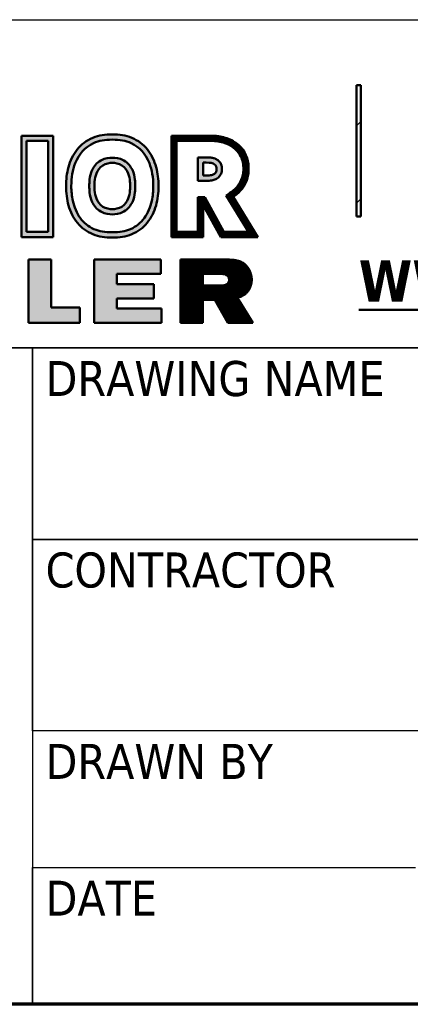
# Model space of a CAD drawing. Header units: inches. Extents: x 24 to 1128, y -58 to 748.
# Tile 539 of 656: x 959 to 988, y 20 to 92. Entities that reach past the tile are written whole.
import ezdxf
from ezdxf.enums import TextEntityAlignment as Align

# ---------------------------------------------------------------- set-up
doc = ezdxf.new("R2010")
doc.units = ezdxf.units.IN
doc.header["$LTSCALE"] = 32
doc.header["$MEASUREMENT"] = 0
for name, color, linetype, lineweight in [('Border (ANSI)', 7, 'Continuous', 70), ('Hatch (ANSI)', 7, 'Continuous', 18), ('Title (ANSI)', 7, 'Continuous', 50)]:
    doc.layers.add(name, color=color, linetype=linetype, lineweight=lineweight)
doc.layers.add('No Plot', color=7, linetype='Continuous', lineweight=25, plot=False)
doc.styles.add('Note Text (ANSI)', font='tahoma.ttf')
doc.styles.get("Standard").update_dxf_attribs({"font": 'arial.ttf'})
doc.styles.add('Text Style40', font='tahoma.ttf')
pattern_1 = [(45, (0, 0), (-3.0935921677e-05, 3.0935921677e-05), [])]

# ---------------------------------------------------------------- blocks, each defined once
blk = doc.blocks.new('Borders SUPERIOR BORDER')
at = {"layer": 'Border (ANSI)'}
blk.add_line((35.25, 0.625), (0.75, 0.625), dxfattribs=at)
blk = doc.blocks.new('Title Blocks SUPERIOR TITLE')
at = {"lineweight": 25}
h = blk.add_hatch(color=256, dxfattribs=at)
h.paths.add_polyline_path([(49.2707, 4.3705), (49.2707, 4.1626), (49.3195, 4.1626), (49.3195, 4.3705)], flags=0)
h.paths.add_polyline_path([(49.3314, 4.3824), (49.2587, 4.3824), (49.2587, 4.1507), (49.3314, 4.1507)])
h = blk.add_hatch(color=256, dxfattribs=at)
edge = h.paths.add_edge_path(flags=0)
edge.add_spline(control_points=[(49.4663, 4.1617), (49.4831, 4.1618), (49.4954, 4.1634), (49.5208, 4.1749), (49.5314, 4.1833), (49.5476, 4.2056), (49.5533, 4.2194), (49.5588, 4.2443), (49.5598, 4.2554), (49.5599, 4.2675)], knot_values=[-0.565129, -0.565129, -0.565129, -0.565129, -0.413896, -0.413896, -0.262663, -0.262663, -0.11143, -0.11143, 0, 0, 0, 0], degree=3, periodic=0)
edge.add_spline(control_points=[(49.5599, 4.2675), (49.5596, 4.287), (49.5571, 4.3038), (49.5427, 4.3402), (49.5285, 4.3561), (49.4964, 4.3713), (49.4834, 4.3731), (49.4663, 4.3734)], knot_values=[-0.565091, -0.565091, -0.565091, -0.565091, -0.387471, -0.387471, -0.156191, -0.156191, 0, 0, 0, 0], degree=3, periodic=0)
edge.add_spline(control_points=[(49.4663, 4.3734), (49.4491, 4.3731), (49.4361, 4.3713), (49.404, 4.3561), (49.3898, 4.3402), (49.3753, 4.3037), (49.3729, 4.2868), (49.3726, 4.2672)], knot_values=[-0.565962, -0.565962, -0.565962, -0.565962, -0.409772, -0.409772, -0.178401, -0.178401, 0, 0, 0, 0], degree=3, periodic=0)
edge.add_spline(control_points=[(49.3726, 4.2672), (49.3728, 4.2552), (49.3738, 4.2443), (49.3792, 4.2194), (49.3849, 4.2056), (49.4011, 4.1833), (49.4117, 4.1749), (49.4371, 4.1634), (49.4495, 4.1618), (49.4663, 4.1617)], knot_values=[-0.564258, -0.564258, -0.564258, -0.564258, -0.453694, -0.453694, -0.302463, -0.302463, -0.151231, -0.151231, 0, 0, 0, 0], degree=3, periodic=0)
edge = h.paths.add_edge_path()
edge.add_spline(control_points=[(49.5719, 4.2675), (49.5716, 4.2828), (49.5702, 4.2967), (49.5624, 4.3254), (49.5557, 4.3394), (49.537, 4.3627), (49.5248, 4.3716), (49.4971, 4.3834), (49.4829, 4.385), (49.4663, 4.3853)], knot_values=[0, 0, 0, 0, 0.133278, 0.133278, 0.277216, 0.277216, 0.421153, 0.421153, 0.565091, 0.565091, 0.565091, 0.565091], degree=3, periodic=0)
edge.add_spline(control_points=[(49.4663, 4.3853), (49.4496, 4.385), (49.4355, 4.3834), (49.4077, 4.3716), (49.3955, 4.3627), (49.3768, 4.3394), (49.3701, 4.3254), (49.3623, 4.2966), (49.3609, 4.2826), (49.3607, 4.2672)], knot_values=[0, 0, 0, 0, 0.14394, 0.14394, 0.287879, 0.287879, 0.431819, 0.431819, 0.565962, 0.565962, 0.565962, 0.565962], degree=3, periodic=0)
edge.add_spline(control_points=[(49.3607, 4.2672), (49.3609, 4.2514), (49.3625, 4.2372), (49.3706, 4.2083), (49.3773, 4.1945), (49.396, 4.1717), (49.4082, 4.163), (49.4358, 4.1514), (49.4497, 4.1499), (49.4663, 4.1497)], knot_values=[0, 0, 0, 0, 0.136876, 0.136876, 0.279336, 0.279336, 0.421797, 0.421797, 0.564258, 0.564258, 0.564258, 0.564258], degree=3, periodic=0)
edge.add_spline(control_points=[(49.4663, 4.1497), (49.4828, 4.1499), (49.4967, 4.1514), (49.5243, 4.163), (49.5365, 4.1717), (49.5552, 4.1945), (49.5619, 4.2083), (49.5701, 4.2372), (49.5716, 4.2516), (49.5719, 4.2675)], knot_values=[0, 0, 0, 0, 0.142463, 0.142463, 0.284925, 0.284925, 0.427388, 0.427388, 0.565129, 0.565129, 0.565129, 0.565129], degree=3, periodic=0)
h = blk.add_hatch(dxfattribs=at)
h.set_pattern_fill('ANSI31', color=256, scale=0.00035, style=0)
h.set_pattern_definition(pattern_1)
edge = h.paths.add_edge_path(flags=0)
edge.add_line((49.6877, 4.3704), (49.613, 4.3704))
edge.add_line((49.613, 4.3704), (49.613, 4.1626))
edge.add_line((49.613, 4.1626), (49.6618, 4.1626))
edge.add_line((49.6618, 4.1626), (49.6618, 4.2421))
edge.add_line((49.6618, 4.2421), (49.6772, 4.2421))
edge.add_line((49.6772, 4.2421), (49.7209, 4.1626))
edge.add_line((49.7209, 4.1626), (49.7775, 4.1626))
edge.add_line((49.7775, 4.1626), (49.7265, 4.2457))
edge.add_spline(control_points=[(49.7265, 4.2457), (49.7333, 4.2504), (49.7388, 4.2545), (49.7429, 4.258)], knot_values=[-0.701293, -0.701293, -0.701293, -0.701293, -0.650383, -0.650383, -0.650383, -0.650383], degree=3, periodic=0)
edge.add_spline(control_points=[(49.7429, 4.258), (49.7469, 4.2613), (49.7497, 4.264), (49.7566, 4.2724), (49.7606, 4.2796), (49.765, 4.2937), (49.7658, 4.302), (49.7651, 4.3211), (49.7626, 4.3299), (49.7499, 4.3521), (49.7364, 4.3615), (49.7093, 4.3697), (49.7004, 4.3706), (49.6877, 4.3704)], knot_values=[-0.650383, -0.650383, -0.650383, -0.650383, -0.601453, -0.601453, -0.510571, -0.510571, -0.419689, -0.419689, -0.301849, -0.301849, -0.111362, -0.111362, 0, 0, 0, 0], degree=3, periodic=0)
edge = h.paths.add_edge_path()
edge.add_line((49.6737, 4.1507), (49.6737, 4.2236))
edge.add_line((49.6737, 4.2236), (49.7138, 4.1507))
edge.add_line((49.7138, 4.1507), (49.7988, 4.1507))
edge.add_line((49.7988, 4.1507), (49.7425, 4.2425))
edge.add_spline(control_points=[(49.7425, 4.2425), (49.7455, 4.2447), (49.7482, 4.2468), (49.7506, 4.2488)], knot_values=[0.650383, 0.650383, 0.650383, 0.650383, 0.677218, 0.677218, 0.677218, 0.677218], degree=3, periodic=0)
edge.add_spline(control_points=[(49.7506, 4.2488), (49.7572, 4.2543), (49.7616, 4.2591), (49.7706, 4.2728), (49.7742, 4.2812), (49.7776, 4.2982), (49.7779, 4.3084), (49.775, 4.3362), (49.7646, 4.3547), (49.7403, 4.3717), (49.7303, 4.3761), (49.7096, 4.3818), (49.6998, 4.3825), (49.6879, 4.3824)], knot_values=[0, 0, 0, 0, 0.074157, 0.074157, 0.162849, 0.162849, 0.251541, 0.251541, 0.44626, 0.44626, 0.548321, 0.548321, 0.650383, 0.650383, 0.650383, 0.650383], degree=3, periodic=0)
edge.add_line((49.6879, 4.3824), (49.6011, 4.3824))
edge.add_line((49.6011, 4.3824), (49.6011, 4.1507))
edge.add_line((49.6011, 4.1507), (49.6737, 4.1507))
h = blk.add_hatch(color=256, dxfattribs=at)
edge = h.paths.add_edge_path(flags=0)
edge.add_spline(control_points=[(49.4662, 4.2146), (49.4718, 4.2147), (49.4811, 4.2156), (49.4952, 4.2248), (49.4999, 4.232), (49.5049, 4.2452), (49.506, 4.2514), (49.5068, 4.261), (49.5069, 4.2643), (49.5069, 4.2674)], knot_values=[-0.163293, -0.163293, -0.163293, -0.163293, -0.117361, -0.117361, -0.071429, -0.071429, -0.025497, -0.025497, 0, 0, 0, 0], degree=3, periodic=0)
edge.add_spline(control_points=[(49.5069, 4.2674), (49.5069, 4.2706), (49.5068, 4.2739), (49.506, 4.2835), (49.5049, 4.2897), (49.4999, 4.3029), (49.4952, 4.3101), (49.4811, 4.3192), (49.4718, 4.3202), (49.4663, 4.3203)], knot_values=[-0.163294, -0.163294, -0.163294, -0.163294, -0.137799, -0.137799, -0.091866, -0.091866, -0.045933, -0.045933, 0, 0, 0, 0], degree=3, periodic=0)
edge.add_spline(control_points=[(49.4663, 4.3203), (49.4607, 4.3202), (49.4514, 4.3192), (49.4373, 4.3101), (49.4327, 4.3029), (49.4276, 4.2897), (49.4265, 4.2835), (49.4257, 4.2739), (49.4256, 4.2706), (49.4256, 4.2675)], knot_values=[-0.163293, -0.163293, -0.163293, -0.163293, -0.117361, -0.117361, -0.071429, -0.071429, -0.025497, -0.025497, 0, 0, 0, 0], degree=3, periodic=0)
edge.add_spline(control_points=[(49.4256, 4.2675), (49.4256, 4.2643), (49.4257, 4.261), (49.4265, 4.2514), (49.4276, 4.2452), (49.4327, 4.232), (49.4373, 4.2248), (49.4514, 4.2156), (49.4607, 4.2147), (49.4662, 4.2146)], knot_values=[-0.163294, -0.163294, -0.163294, -0.163294, -0.137797, -0.137797, -0.091865, -0.091865, -0.045932, -0.045932, 0, 0, 0, 0], degree=3, periodic=0)
edge = h.paths.add_edge_path()
edge.add_spline(control_points=[(49.5188, 4.2675), (49.5188, 4.2719), (49.5187, 4.2772), (49.5171, 4.2892), (49.5158, 4.2961), (49.5084, 4.312), (49.5024, 4.3205), (49.4827, 4.3315), (49.4728, 4.3321), (49.4663, 4.3322)], knot_values=[0, 0, 0, 0, 0.034855, 0.034855, 0.077668, 0.077668, 0.120481, 0.120481, 0.163294, 0.163294, 0.163294, 0.163294], degree=3, periodic=0)
edge.add_spline(control_points=[(49.4663, 4.3322), (49.4597, 4.3321), (49.4498, 4.3315), (49.4302, 4.3205), (49.4241, 4.312), (49.4167, 4.2961), (49.4154, 4.2892), (49.4139, 4.2772), (49.4137, 4.2719), (49.4137, 4.2674)], knot_values=[0, 0, 0, 0, 0.042814, 0.042814, 0.085628, 0.085628, 0.128442, 0.128442, 0.163293, 0.163293, 0.163293, 0.163293], degree=3, periodic=0)
edge.add_spline(control_points=[(49.4137, 4.2674), (49.4137, 4.263), (49.4139, 4.2577), (49.4154, 4.2456), (49.4167, 4.2388), (49.4241, 4.2229), (49.4302, 4.2144), (49.4498, 4.2034), (49.4597, 4.2028), (49.4663, 4.2027)], knot_values=[0, 0, 0, 0, 0.034853, 0.034853, 0.077667, 0.077667, 0.12048, 0.12048, 0.163294, 0.163294, 0.163294, 0.163294], degree=3, periodic=0)
edge.add_spline(control_points=[(49.4663, 4.2027), (49.4728, 4.2028), (49.4827, 4.2034), (49.5024, 4.2144), (49.5084, 4.2229), (49.5158, 4.2388), (49.5171, 4.2456), (49.5187, 4.2577), (49.5188, 4.263), (49.5188, 4.2675)], knot_values=[0, 0, 0, 0, 0.042814, 0.042814, 0.085627, 0.085627, 0.128441, 0.128441, 0.163293, 0.163293, 0.163293, 0.163293], degree=3, periodic=0)
h = blk.add_hatch(color=256, dxfattribs=at)
edge = h.paths.add_edge_path(flags=0)
edge.add_line((49.6735, 4.2914), (49.6808, 4.2914))
edge.add_spline(control_points=[(49.6808, 4.2914), (49.6856, 4.2915), (49.6895, 4.2916), (49.6959, 4.293), (49.6979, 4.294), (49.7018, 4.2972), (49.7032, 4.299), (49.7043, 4.3026), (49.7046, 4.3063), (49.7038, 4.313), (49.7026, 4.3148), (49.6958, 4.3201), (49.6899, 4.3208), (49.6808, 4.3209)], knot_values=[-0.288872, -0.288872, -0.288872, -0.288872, -0.246765, -0.246765, -0.208681, -0.208681, -0.170597, -0.170597, -0.132513, -0.132513, -0.07892, -0.07892, 0, 0, 0, 0], degree=3, periodic=0)
edge.add_line((49.6808, 4.3209), (49.6735, 4.3209))
edge.add_line((49.6735, 4.3209), (49.6735, 4.2914))
edge = h.paths.add_edge_path()
edge.add_spline(control_points=[(49.6808, 4.2795), (49.6831, 4.2795), (49.6874, 4.2795), (49.6947, 4.2803), (49.7028, 4.2826), (49.7101, 4.2881), (49.7156, 4.2962), (49.7168, 4.3062), (49.7156, 4.3159), (49.7112, 4.3231), (49.7052, 4.3283), (49.6977, 4.3317), (49.689, 4.3327), (49.6836, 4.3328), (49.6808, 4.3328)], knot_values=[0, 0, 0, 0, 19.68907, 37.183159, 62.807968, 90.559754, 113.544659, 144.551319, 174.727619, 195.878946, 214.672315, 242.231464, 264.830431, 288.883455, 288.883455, 288.883455, 288.883455], degree=3, periodic=0)
edge.add_line((49.6808, 4.3328), (49.6615, 4.3328))
edge.add_line((49.6615, 4.3328), (49.6615, 4.2795))
edge.add_line((49.6615, 4.2795), (49.6808, 4.2795))
for points in [[(49.2752, 3.9545), (49.3918, 3.9545), (49.3918, 3.9897), (49.3269, 3.9897), (49.3269, 4.0992), (49.2752, 4.0992)], [(49.4765, 4.0666), (49.5768, 4.0666), (49.5768, 4.0992), (49.4252, 4.0992), (49.4252, 3.9545), (49.5789, 3.9545), (49.5789, 3.9873), (49.4765, 3.9873), (49.4765, 4.0102), (49.5608, 4.0102), (49.5608, 4.0431), (49.4765, 4.0431)]]:
    blk.add_hatch(color=256, dxfattribs=at).paths.add_polyline_path(points)
h = blk.add_hatch(dxfattribs=at)
h.set_pattern_fill('ANSI31', color=256, scale=0.00035, style=0)
h.set_pattern_definition(pattern_1)
edge = h.paths.add_edge_path(flags=0)
edge.add_line((49.716, 4.0664), (49.6732, 4.0664))
edge.add_line((49.6732, 4.0664), (49.6732, 4.04))
edge.add_line((49.6732, 4.04), (49.7119, 4.04))
edge.add_spline(control_points=[(49.7119, 4.04), (49.7138, 4.04), (49.717, 4.0401), (49.7213, 4.0405), (49.7248, 4.0414), (49.728, 4.0429), (49.731, 4.0455), (49.7325, 4.0491), (49.7329, 4.0522), (49.7329, 4.055), (49.7323, 4.0576), (49.7309, 4.0605), (49.7283, 4.0633), (49.7249, 4.065), (49.7216, 4.0661), (49.7188, 4.0663), (49.717, 4.0664), (49.716, 4.0664)], knot_values=[-150.108908, -150.108908, -150.108908, -150.108908, -133.537366, -122.67245, -113.788807, -102.684568, -92.642653, -80.34463, -70.169919, -65.554792, -56.886525, -47.066459, -38.434166, -24.523112, -15.037511, -8.804527, 0, 0, 0, 0], degree=3, periodic=0)
edge = h.paths.add_edge_path()
edge.add_spline(control_points=[(49.7512, 4.0123), (49.7527, 4.0126), (49.7566, 4.0134), (49.7626, 4.0158), (49.7689, 4.0197), (49.7744, 4.0244), (49.7789, 4.0307), (49.7826, 4.0388), (49.7846, 4.0481), (49.7846, 4.0586), (49.7826, 4.0683), (49.7786, 4.0773), (49.7729, 4.0853), (49.7657, 4.092), (49.7569, 4.0958), (49.7482, 4.0979), (49.7384, 4.0991), (49.7313, 4.0992), (49.7274, 4.0992)], knot_values=[0, 0, 0, 0, 12.543267, 34.657957, 54.650618, 75.574454, 96.777913, 119.998664, 151.951022, 177.349884, 209.288089, 236.020238, 261.633543, 293.227596, 318.911151, 342.295918, 370.126899, 403.20515, 403.20515, 403.20515, 403.20515], degree=3, periodic=0)
edge.add_line((49.7274, 4.0992), (49.6216, 4.0992))
edge.add_line((49.6216, 4.0992), (49.6216, 3.9545))
edge.add_line((49.6216, 3.9545), (49.6732, 3.9545))
edge.add_line((49.6732, 3.9545), (49.6732, 4.0072))
edge.add_line((49.6732, 4.0072), (49.7007, 4.0072))
edge.add_line((49.7007, 4.0072), (49.7303, 3.9545))
edge.add_line((49.7303, 3.9545), (49.7873, 3.9545))
edge.add_line((49.7873, 3.9545), (49.7512, 4.0123))
at = {"layer": 'Hatch (ANSI)'}
h = blk.add_hatch(dxfattribs=at)
h.set_pattern_fill('ANSI31', color=256, style=0)
h.paths.add_polyline_path([(50.0339, 4.4975), (50.0339, 4.1975), (50.0239, 4.1975), (50.0239, 4.4975)])
at = {"layer": 'No Plot', "color": 7, "linetype": 'Continuous', "lineweight": 25}
for p, q in [((49.2587, 4.3824), (49.3314, 4.3824)), ((49.2587, 4.1507), (49.2587, 4.3824)), ((49.2707, 4.3705), (49.3195, 4.3705)), ((49.2707, 4.1626), (49.2707, 4.3705)), ((49.3195, 4.3705), (49.3195, 4.1626)), ((49.3314, 4.3824), (49.3314, 4.1507)), ((49.6011, 4.1507), (49.6011, 4.3824)), ((49.6011, 4.3824), (49.6879, 4.3824)), ((49.613, 4.1626), (49.613, 4.3704)), ((49.613, 4.3704), (49.6877, 4.3704)), ((49.6615, 4.3328), (49.6615, 4.2795)), ((49.6615, 4.3328), (49.6808, 4.3328)), ((49.6735, 4.3209), (49.6735, 4.2914)), ((49.6735, 4.3209), (49.6808, 4.3209)), ((49.6615, 4.2795), (49.6808, 4.2795)), ((49.6735, 4.2914), (49.6808, 4.2914)), ((49.6772, 4.2421), (49.6618, 4.2421)), ((49.6618, 4.2421), (49.6618, 4.1626)), ((49.6772, 4.2421), (49.7209, 4.1626)), ((49.7265, 4.2457), (49.7775, 4.1626)), ((49.7425, 4.2425), (49.7988, 4.1507)), ((49.7138, 4.1507), (49.6737, 4.2236)), ((49.6737, 4.2236), (49.6737, 4.1507)), ((49.3195, 4.1626), (49.2707, 4.1626)), ((49.6618, 4.1626), (49.613, 4.1626)), ((49.7775, 4.1626), (49.7209, 4.1626)), ((49.3314, 4.1507), (49.2587, 4.1507)), ((49.6737, 4.1507), (49.6011, 4.1507)), ((49.7988, 4.1507), (49.7138, 4.1507)), ((49.2752, 4.0992), (49.2752, 3.9545)), ((49.3269, 4.0992), (49.2752, 4.0992)), ((49.3269, 3.9897), (49.3269, 4.0992)), ((49.4252, 4.0992), (49.4252, 3.9545)), ((49.5768, 4.0992), (49.4252, 4.0992)), ((49.5768, 4.0666), (49.5768, 4.0992)), ((49.6216, 3.9545), (49.6216, 4.0992)), ((49.6216, 4.0992), (49.7274, 4.0992)), ((49.4765, 4.0431), (49.4765, 4.0666)), ((49.4765, 4.0666), (49.5768, 4.0666)), ((49.6732, 4.0664), (49.6732, 4.04)), ((49.6732, 4.0664), (49.716, 4.0664)), ((49.5608, 4.0431), (49.4765, 4.0431)), ((49.5608, 4.0102), (49.5608, 4.0431)), ((49.6732, 4.04), (49.7119, 4.04)), ((49.4765, 3.9873), (49.4765, 4.0102)), ((49.4765, 4.0102), (49.5608, 4.0102)), ((49.6732, 4.0072), (49.6732, 3.9545)), ((49.7007, 4.0072), (49.6732, 4.0072)), ((49.7007, 4.0072), (49.7303, 3.9545)), ((49.7512, 4.0123), (49.7873, 3.9545)), ((49.3918, 3.9897), (49.3269, 3.9897)), ((49.3918, 3.9545), (49.3918, 3.9897)), ((49.5789, 3.9873), (49.4765, 3.9873)), ((49.5789, 3.9545), (49.5789, 3.9873)), ((49.2752, 3.9545), (49.3918, 3.9545)), ((49.4252, 3.9545), (49.5789, 3.9545)), ((49.6732, 3.9545), (49.6216, 3.9545)), ((49.7303, 3.9545), (49.7873, 3.9545))]:
    blk.add_line(p, q, dxfattribs=at)
for points, knots in [([(49.4663, 4.3853), (49.4496, 4.385), (49.4355, 4.3834), (49.4077, 4.3716), (49.3955, 4.3627), (49.3768, 4.3394), (49.3701, 4.3254), (49.3623, 4.2966), (49.3609, 4.2826), (49.3607, 4.2672)], [0, 0, 0, 0, 0.1439397, 0.1439397, 0.2878793, 0.2878793, 0.431819, 0.431819, 0.5659619, 0.5659619, 0.5659619, 0.5659619]), ([(49.4663, 4.3734), (49.4491, 4.3731), (49.4361, 4.3713), (49.404, 4.3561), (49.3898, 4.3402), (49.3753, 4.3037), (49.3729, 4.2868), (49.3726, 4.2672)], [0, 0, 0, 0, 0.1561895, 0.1561895, 0.3875612, 0.3875612, 0.5659619, 0.5659619, 0.5659619, 0.5659619]), ([(49.4663, 4.3853), (49.4829, 4.385), (49.4971, 4.3834), (49.5248, 4.3716), (49.537, 4.3627), (49.5557, 4.3394), (49.5624, 4.3254), (49.5702, 4.2967), (49.5716, 4.2828), (49.5719, 4.2675)], [0, 0, 0, 0, 0.1439378, 0.1439378, 0.2878756, 0.2878756, 0.4318134, 0.4318134, 0.5650911, 0.5650911, 0.5650911, 0.5650911]), ([(49.4663, 4.3734), (49.4834, 4.3731), (49.4964, 4.3713), (49.5285, 4.3561), (49.5427, 4.3402), (49.5571, 4.3038), (49.5596, 4.287), (49.5599, 4.2675)], [0, 0, 0, 0, 0.1561908, 0.1561908, 0.3874708, 0.3874708, 0.5650911, 0.5650911, 0.5650911, 0.5650911]), ([(49.6877, 4.3704), (49.7004, 4.3706), (49.7093, 4.3697), (49.7364, 4.3615), (49.7499, 4.3521), (49.7626, 4.3299), (49.7651, 4.3211), (49.7658, 4.302), (49.765, 4.2937), (49.7606, 4.2796), (49.7566, 4.2724), (49.7497, 4.264), (49.7469, 4.2613), (49.7429, 4.258), (49.7388, 4.2545), (49.7333, 4.2504), (49.7265, 4.2457)], [0, 0, 0, 0, 0.1113616, 0.1113616, 0.3018491, 0.3018491, 0.4196889, 0.4196889, 0.5105709, 0.5105709, 0.6014528, 0.6014528, 0.6503828, 0.6503828, 0.6503828, 0.7012931, 0.7012931, 0.7012931, 0.7012931]), ([(49.6879, 4.3824), (49.6998, 4.3825), (49.7096, 4.3818), (49.7303, 4.3761), (49.7403, 4.3717), (49.7646, 4.3547), (49.775, 4.3362), (49.7779, 4.3084), (49.7776, 4.2982), (49.7742, 4.2812), (49.7706, 4.2728), (49.7616, 4.2591), (49.7572, 4.2543), (49.7506, 4.2488), (49.7482, 4.2468), (49.7455, 4.2447), (49.7425, 4.2425)], [0, 0, 0, 0, 0.1020614, 0.1020614, 0.2041229, 0.2041229, 0.3988419, 0.3988419, 0.487534, 0.487534, 0.5762262, 0.5762262, 0.6503828, 0.6503828, 0.6503828, 0.6772177, 0.6772177, 0.6772177, 0.6772177]), ([(49.4663, 4.3322), (49.4597, 4.3321), (49.4498, 4.3315), (49.4302, 4.3205), (49.4241, 4.312), (49.4167, 4.2961), (49.4154, 4.2892), (49.4139, 4.2772), (49.4137, 4.2719), (49.4137, 4.2674)], [0, 0, 0, 0, 0.042814, 0.042814, 0.0856279, 0.0856279, 0.1284419, 0.1284419, 0.1632927, 0.1632927, 0.1632927, 0.1632927]), ([(49.4663, 4.3203), (49.4607, 4.3202), (49.4514, 4.3192), (49.4373, 4.3101), (49.4327, 4.3029), (49.4276, 4.2897), (49.4265, 4.2835), (49.4257, 4.2739), (49.4256, 4.2706), (49.4256, 4.2675)], [0, 0, 0, 0, 0.0459318, 0.0459318, 0.0918635, 0.0918635, 0.1377953, 0.1377953, 0.1632927, 0.1632927, 0.1632927, 0.1632927]), ([(49.4663, 4.3322), (49.4728, 4.3321), (49.4827, 4.3315), (49.5024, 4.3205), (49.5084, 4.312), (49.5158, 4.2961), (49.5171, 4.2892), (49.5187, 4.2772), (49.5188, 4.2719), (49.5188, 4.2675)], [0, 0, 0, 0, 0.0428132, 0.0428132, 0.0856263, 0.0856263, 0.1284395, 0.1284395, 0.1632945, 0.1632945, 0.1632945, 0.1632945]), ([(49.4663, 4.3203), (49.4718, 4.3202), (49.4811, 4.3192), (49.4952, 4.3101), (49.4999, 4.3029), (49.5049, 4.2897), (49.506, 4.2835), (49.5068, 4.2739), (49.5069, 4.2706), (49.5069, 4.2674)], [0, 0, 0, 0, 0.0459329, 0.0459329, 0.0918657, 0.0918657, 0.1377986, 0.1377986, 0.1632945, 0.1632945, 0.1632945, 0.1632945]), ([(49.6808, 4.3209), (49.6899, 4.3208), (49.6958, 4.3201), (49.7026, 4.3148), (49.7038, 4.313), (49.7046, 4.3063), (49.7043, 4.3026), (49.7032, 4.299), (49.7018, 4.2972), (49.6979, 4.294), (49.6959, 4.293), (49.6895, 4.2916), (49.6856, 4.2915), (49.6808, 4.2914)], [0, 0, 0, 0, 0.0789204, 0.0789204, 0.132513, 0.132513, 0.1705971, 0.1705971, 0.2086812, 0.2086812, 0.2467653, 0.2467653, 0.2888722, 0.2888722, 0.2888722, 0.2888722]), ([(49.4663, 4.1497), (49.4497, 4.1499), (49.4358, 4.1514), (49.4082, 4.163), (49.396, 4.1717), (49.3773, 4.1945), (49.3706, 4.2083), (49.3625, 4.2372), (49.3609, 4.2514), (49.3607, 4.2672)], [0, 0, 0, 0, 0.1424606, 0.1424606, 0.2849213, 0.2849213, 0.4273819, 0.4273819, 0.5642576, 0.5642576, 0.5642576, 0.5642576]), ([(49.4663, 4.1617), (49.4495, 4.1618), (49.4371, 4.1634), (49.4117, 4.1749), (49.4011, 4.1833), (49.3849, 4.2056), (49.3792, 4.2194), (49.3738, 4.2443), (49.3728, 4.2552), (49.3726, 4.2672)], [0, 0, 0, 0, 0.1512314, 0.1512314, 0.3024627, 0.3024627, 0.4536941, 0.4536941, 0.5642576, 0.5642576, 0.5642576, 0.5642576]), ([(49.4663, 4.2027), (49.4597, 4.2028), (49.4498, 4.2034), (49.4302, 4.2144), (49.4241, 4.2229), (49.4167, 4.2388), (49.4154, 4.2456), (49.4139, 4.2577), (49.4137, 4.263), (49.4137, 4.2674)], [0, 0, 0, 0, 0.0428135, 0.0428135, 0.085627, 0.085627, 0.1284405, 0.1284405, 0.1632937, 0.1632937, 0.1632937, 0.1632937]), ([(49.4662, 4.2146), (49.4607, 4.2147), (49.4514, 4.2156), (49.4373, 4.2248), (49.4327, 4.232), (49.4276, 4.2452), (49.4265, 4.2514), (49.4257, 4.261), (49.4256, 4.2643), (49.4256, 4.2675)], [0, 0, 0, 0, 0.0459324, 0.0459324, 0.0918648, 0.0918648, 0.1377972, 0.1377972, 0.1632937, 0.1632937, 0.1632937, 0.1632937]), ([(49.4662, 4.2146), (49.4718, 4.2147), (49.4811, 4.2156), (49.4952, 4.2248), (49.4999, 4.232), (49.5049, 4.2452), (49.506, 4.2514), (49.5068, 4.261), (49.5069, 4.2643), (49.5069, 4.2674)], [0, 0, 0, 0, 0.0459322, 0.0459322, 0.0918645, 0.0918645, 0.1377967, 0.1377967, 0.1632935, 0.1632935, 0.1632935, 0.1632935]), ([(49.4663, 4.1497), (49.4828, 4.1499), (49.4967, 4.1514), (49.5243, 4.163), (49.5365, 4.1717), (49.5552, 4.1945), (49.5619, 4.2083), (49.5701, 4.2372), (49.5716, 4.2516), (49.5719, 4.2675)], [0, 0, 0, 0, 0.1424626, 0.1424626, 0.2849251, 0.2849251, 0.4273877, 0.4273877, 0.565129, 0.565129, 0.565129, 0.565129]), ([(49.4663, 4.1617), (49.4831, 4.1618), (49.4954, 4.1634), (49.5208, 4.1749), (49.5314, 4.1833), (49.5476, 4.2056), (49.5533, 4.2194), (49.5588, 4.2443), (49.5598, 4.2554), (49.5599, 4.2675)], [0, 0, 0, 0, 0.1512331, 0.1512331, 0.3024663, 0.3024663, 0.4536994, 0.4536994, 0.565129, 0.565129, 0.565129, 0.565129]), ([(49.4663, 4.2027), (49.4728, 4.2028), (49.4827, 4.2034), (49.5024, 4.2144), (49.5084, 4.2229), (49.5158, 4.2388), (49.5171, 4.2456), (49.5187, 4.2577), (49.5188, 4.263), (49.5188, 4.2675)], [0, 0, 0, 0, 0.0428136, 0.0428136, 0.0856273, 0.0856273, 0.1284409, 0.1284409, 0.1632935, 0.1632935, 0.1632935, 0.1632935])]:
    blk.add_open_spline(points, degree=3, knots=knots, dxfattribs=at)
for points in [[(49.6808, 4.3328), (49.6892, 4.3326), (49.697, 4.3314), (49.7058, 4.3274), (49.7107, 4.323), (49.7146, 4.3167), (49.7163, 4.3063), (49.7145, 4.2956), (49.7101, 4.2889), (49.7023, 4.2831), (49.6938, 4.2804), (49.6877, 4.2797), (49.6808, 4.2795)], [(49.7274, 4.0992), (49.739, 4.0988), (49.7486, 4.0976), (49.7566, 4.0956), (49.7648, 4.0919), (49.7731, 4.0846), (49.7782, 4.0773), (49.7821, 4.0688), (49.7843, 4.0578), (49.7843, 4.0489), (49.782, 4.038), (49.7785, 4.0306), (49.7742, 4.0246), (49.7687, 4.0198), (49.7627, 4.0161), (49.7555, 4.0133), (49.7512, 4.0123)], [(49.716, 4.0664), (49.7191, 4.0663), (49.7212, 4.0661), (49.7244, 4.0651), (49.7287, 4.0628), (49.7307, 4.0605), (49.7323, 4.0575), (49.7329, 4.0545), (49.7329, 4.0529), (49.7324, 4.0494), (49.7306, 4.0455), (49.728, 4.0431), (49.7245, 4.0414), (49.7215, 4.0406), (49.7177, 4.0402), (49.7119, 4.04)]]:
    blk.add_spline(points, degree=3, dxfattribs=at)
at = {"layer": 'Title (ANSI)', "lineweight": 25}
for p, q in [((47.7839, 4.6475), (54.5339, 4.6475)), ((47.7839, 4.6475), (54.5339, 4.6475)), ((54.5339, 3.8975), (47.7839, 3.8975)), ((47.7839, 3.8975), (49.2839, 3.8975)), ((49.2839, 3.8975), (49.2839, 2.3975)), ((49.2839, 3.8975), (54.5339, 3.8975)), ((49.2839, 3.46), (49.2839, 3.8975)), ((54.5339, 3.46), (49.2839, 3.46)), ((49.2839, 3.46), (51.9089, 3.46)), ((49.2839, 3.0225), (49.2839, 3.46)), ((51.9089, 3.0225), (49.2839, 3.0225)), ((50.1589, 3.0225), (49.2839, 3.0225)), ((49.2839, 3.0225), (49.2839, 2.71)), ((49.2839, 2.3975), (49.2839, 2.71)), ((49.2839, 2.71), (50.1589, 2.71)), ((49.2839, 2.71), (50.1589, 2.71)), ((54.5339, 2.3975), (47.7839, 2.3975)), ((49.2839, 2.3975), (47.7839, 2.3975)), ((50.1589, 2.3975), (49.2839, 2.3975))]:
    blk.add_line(p, q, dxfattribs=at)
at = {"layer": 'Title (ANSI)'}
for p, q in [((50.0239, 4.4975), (50.0339, 4.4975)), ((50.0239, 4.1975), (50.0239, 4.4975)), ((50.0339, 4.4975), (50.0339, 4.1975)), ((49.3314, 4.3824), (49.2587, 4.3824)), ((49.2587, 4.3824), (49.2587, 4.1507)), ((49.2707, 4.1626), (49.2707, 4.3705)), ((49.2707, 4.3705), (49.3195, 4.3705)), ((49.3195, 4.3705), (49.3195, 4.1626)), ((49.3314, 4.1507), (49.3314, 4.3824)), ((49.6879, 4.3824), (49.6011, 4.3824)), ((49.6011, 4.3824), (49.6011, 4.1507)), ((49.613, 4.1626), (49.613, 4.3704)), ((49.613, 4.3704), (49.6877, 4.3704)), ((49.6615, 4.2795), (49.6615, 4.3328)), ((49.6615, 4.3328), (49.6808, 4.3328)), ((49.6808, 4.3328), (49.6615, 4.3328)), ((49.6615, 4.3328), (49.6615, 4.2795)), ((49.6735, 4.2914), (49.6735, 4.3209)), ((49.6735, 4.3209), (49.6808, 4.3209)), ((49.6735, 4.2914), (49.6735, 4.3209)), ((49.6735, 4.3209), (49.6808, 4.3209)), ((49.6808, 4.2795), (49.6615, 4.2795)), ((49.6615, 4.2795), (49.6808, 4.2795)), ((49.6808, 4.2914), (49.6735, 4.2914)), ((49.6808, 4.2914), (49.6735, 4.2914)), ((49.6772, 4.2421), (49.6618, 4.2421)), ((49.6618, 4.2421), (49.6618, 4.1626)), ((49.7209, 4.1626), (49.6772, 4.2421)), ((49.7265, 4.2457), (49.7775, 4.1626)), ((49.7988, 4.1507), (49.7425, 4.2425)), ((49.6737, 4.1507), (49.6737, 4.2236)), ((49.6737, 4.2236), (49.7138, 4.1507)), ((50.0339, 4.1975), (50.0239, 4.1975)), ((49.3195, 4.1626), (49.2707, 4.1626)), ((49.6618, 4.1626), (49.613, 4.1626)), ((49.7775, 4.1626), (49.7209, 4.1626)), ((49.2587, 4.1507), (49.3314, 4.1507)), ((49.6011, 4.1507), (49.6737, 4.1507)), ((49.7138, 4.1507), (49.7988, 4.1507)), ((49.3269, 4.0992), (49.2752, 4.0992)), ((49.2752, 4.0992), (49.2752, 3.9545)), ((49.3269, 3.9897), (49.3269, 4.0992)), ((49.5768, 4.0992), (49.4252, 4.0992)), ((49.4252, 4.0992), (49.4252, 3.9545)), ((49.5768, 4.0666), (49.5768, 4.0992)), ((49.7274, 4.0992), (49.6216, 4.0992)), ((49.6216, 4.0992), (49.6216, 3.9545)), ((49.4765, 4.0666), (49.5768, 4.0666)), ((49.4765, 4.0431), (49.4765, 4.0666)), ((49.6732, 4.04), (49.6732, 4.0664)), ((49.6732, 4.0664), (49.716, 4.0664)), ((49.5608, 4.0431), (49.4765, 4.0431)), ((49.5608, 4.0102), (49.5608, 4.0431)), ((49.7119, 4.04), (49.6732, 4.04)), ((49.4765, 3.9873), (49.4765, 4.0102)), ((49.4765, 4.0102), (49.5608, 4.0102)), ((49.6732, 3.9545), (49.6732, 4.0072)), ((49.6732, 4.0072), (49.7007, 4.0072)), ((49.7007, 4.0072), (49.7303, 3.9545)), ((49.7873, 3.9545), (49.7512, 4.0123)), ((49.3918, 3.9897), (49.3269, 3.9897)), ((49.3918, 3.9545), (49.3918, 3.9897)), ((49.5789, 3.9873), (49.4765, 3.9873)), ((49.5789, 3.9545), (49.5789, 3.9873)), ((49.2752, 3.9545), (49.3918, 3.9545)), ((49.4252, 3.9545), (49.5789, 3.9545)), ((49.6216, 3.9545), (49.6732, 3.9545)), ((49.7303, 3.9545), (49.7873, 3.9545))]:
    blk.add_line(p, q, dxfattribs=at)
for points, knots in [([(49.4663, 4.3853), (49.4496, 4.385), (49.4355, 4.3834), (49.4077, 4.3716), (49.3955, 4.3627), (49.3768, 4.3394), (49.3701, 4.3254), (49.3623, 4.2966), (49.3609, 4.2826), (49.3607, 4.2672)], [0, 0, 0, 0, 0.1439397, 0.1439397, 0.2878793, 0.2878793, 0.431819, 0.431819, 0.5659619, 0.5659619, 0.5659619, 0.5659619]), ([(49.3726, 4.2672), (49.3729, 4.2868), (49.3753, 4.3037), (49.3898, 4.3402), (49.404, 4.3561), (49.4361, 4.3713), (49.4491, 4.3731), (49.4663, 4.3734)], [0, 0, 0, 0, 0.1784007, 0.1784007, 0.4097724, 0.4097724, 0.5659619, 0.5659619, 0.5659619, 0.5659619]), ([(49.5719, 4.2675), (49.5716, 4.2828), (49.5702, 4.2967), (49.5624, 4.3254), (49.5557, 4.3394), (49.537, 4.3627), (49.5248, 4.3716), (49.4971, 4.3834), (49.4829, 4.385), (49.4663, 4.3853)], [0, 0, 0, 0, 0.1332777, 0.1332777, 0.2772155, 0.2772155, 0.4211533, 0.4211533, 0.5650911, 0.5650911, 0.5650911, 0.5650911]), ([(49.4663, 4.3734), (49.4834, 4.3731), (49.4964, 4.3713), (49.5285, 4.3561), (49.5427, 4.3402), (49.5571, 4.3038), (49.5596, 4.287), (49.5599, 4.2675)], [0, 0, 0, 0, 0.1561908, 0.1561908, 0.3874708, 0.3874708, 0.5650911, 0.5650911, 0.5650911, 0.5650911]), ([(49.6877, 4.3704), (49.7004, 4.3706), (49.7093, 4.3697), (49.7364, 4.3615), (49.7499, 4.3521), (49.7626, 4.3299), (49.7651, 4.3211), (49.7658, 4.302), (49.765, 4.2937), (49.7606, 4.2796), (49.7566, 4.2724), (49.7497, 4.264), (49.7469, 4.2613), (49.7429, 4.258)], [0, 0, 0, 0, 0.1113616, 0.1113616, 0.3018491, 0.3018491, 0.4196889, 0.4196889, 0.5105709, 0.5105709, 0.6014528, 0.6014528, 0.6503828, 0.6503828, 0.6503828, 0.6503828]), ([(49.7506, 4.2488), (49.7572, 4.2543), (49.7616, 4.2591), (49.7706, 4.2728), (49.7742, 4.2812), (49.7776, 4.2982), (49.7779, 4.3084), (49.775, 4.3362), (49.7646, 4.3547), (49.7403, 4.3717), (49.7303, 4.3761), (49.7096, 4.3818), (49.6998, 4.3825), (49.6879, 4.3824)], [0, 0, 0, 0, 0.0741566, 0.0741566, 0.1628488, 0.1628488, 0.2515409, 0.2515409, 0.4462599, 0.4462599, 0.5483213, 0.5483213, 0.6503828, 0.6503828, 0.6503828, 0.6503828]), ([(49.4137, 4.2674), (49.4137, 4.2719), (49.4139, 4.2772), (49.4154, 4.2892), (49.4167, 4.2961), (49.4241, 4.312), (49.4302, 4.3205), (49.4498, 4.3315), (49.4597, 4.3321), (49.4663, 4.3322)], [0, 0, 0, 0, 0.0348508, 0.0348508, 0.0776648, 0.0776648, 0.1204787, 0.1204787, 0.1632927, 0.1632927, 0.1632927, 0.1632927]), ([(49.4663, 4.3322), (49.4597, 4.3321), (49.4498, 4.3315), (49.4302, 4.3205), (49.4241, 4.312), (49.4167, 4.2961), (49.4154, 4.2892), (49.4139, 4.2772), (49.4137, 4.2719), (49.4137, 4.2674)], [0, 0, 0, 0, 0.042814, 0.042814, 0.0856279, 0.0856279, 0.1284419, 0.1284419, 0.1632927, 0.1632927, 0.1632927, 0.1632927]), ([(49.4256, 4.2675), (49.4256, 4.2706), (49.4257, 4.2739), (49.4265, 4.2835), (49.4276, 4.2897), (49.4327, 4.3029), (49.4373, 4.3101), (49.4514, 4.3192), (49.4607, 4.3202), (49.4663, 4.3203)], [0, 0, 0, 0, 0.0254974, 0.0254974, 0.0714292, 0.0714292, 0.1173609, 0.1173609, 0.1632927, 0.1632927, 0.1632927, 0.1632927]), ([(49.4256, 4.2675), (49.4256, 4.2706), (49.4257, 4.2739), (49.4265, 4.2835), (49.4276, 4.2897), (49.4327, 4.3029), (49.4373, 4.3101), (49.4514, 4.3192), (49.4607, 4.3202), (49.4663, 4.3203)], [0, 0, 0, 0, 0.0254974, 0.0254974, 0.0714292, 0.0714292, 0.1173609, 0.1173609, 0.1632927, 0.1632927, 0.1632927, 0.1632927]), ([(49.5188, 4.2675), (49.5188, 4.2719), (49.5187, 4.2772), (49.5171, 4.2892), (49.5158, 4.2961), (49.5084, 4.312), (49.5024, 4.3205), (49.4827, 4.3315), (49.4728, 4.3321), (49.4663, 4.3322)], [0, 0, 0, 0, 0.034855, 0.034855, 0.0776681, 0.0776681, 0.1204813, 0.1204813, 0.1632945, 0.1632945, 0.1632945, 0.1632945]), ([(49.5188, 4.2675), (49.5188, 4.2719), (49.5187, 4.2772), (49.5171, 4.2892), (49.5158, 4.2961), (49.5084, 4.312), (49.5024, 4.3205), (49.4827, 4.3315), (49.4728, 4.3321), (49.4663, 4.3322)], [0, 0, 0, 0, 0.034855, 0.034855, 0.0776681, 0.0776681, 0.1204813, 0.1204813, 0.1632945, 0.1632945, 0.1632945, 0.1632945]), ([(49.5069, 4.2674), (49.5069, 4.2706), (49.5068, 4.2739), (49.506, 4.2835), (49.5049, 4.2897), (49.4999, 4.3029), (49.4952, 4.3101), (49.4811, 4.3192), (49.4718, 4.3202), (49.4663, 4.3203)], [0, 0, 0, 0, 0.0254959, 0.0254959, 0.0714288, 0.0714288, 0.1173616, 0.1173616, 0.1632945, 0.1632945, 0.1632945, 0.1632945]), ([(49.5069, 4.2674), (49.5069, 4.2706), (49.5068, 4.2739), (49.506, 4.2835), (49.5049, 4.2897), (49.4999, 4.3029), (49.4952, 4.3101), (49.4811, 4.3192), (49.4718, 4.3202), (49.4663, 4.3203)], [0, 0, 0, 0, 0.0254959, 0.0254959, 0.0714288, 0.0714288, 0.1173616, 0.1173616, 0.1632945, 0.1632945, 0.1632945, 0.1632945]), ([(49.6808, 4.3328), (49.6836, 4.3328), (49.689, 4.3327), (49.6977, 4.3317), (49.7052, 4.3283), (49.7112, 4.3231), (49.7156, 4.3159), (49.7168, 4.3062), (49.7156, 4.2962), (49.7101, 4.2881), (49.7028, 4.2826), (49.6947, 4.2803), (49.6874, 4.2795), (49.6831, 4.2795), (49.6808, 4.2795)], [0, 0, 0, 0, 24.053024, 46.651991, 74.211139, 93.004509, 114.155836, 144.332136, 175.338796, 198.323701, 226.075487, 251.700296, 269.194385, 288.883455, 288.883455, 288.883455, 288.883455]), ([(49.6808, 4.2795), (49.6831, 4.2795), (49.6874, 4.2795), (49.6947, 4.2803), (49.7028, 4.2826), (49.7101, 4.2881), (49.7156, 4.2962), (49.7168, 4.3062), (49.7156, 4.3159), (49.7112, 4.3231), (49.7052, 4.3283), (49.6977, 4.3317), (49.689, 4.3327), (49.6836, 4.3328), (49.6808, 4.3328)], [0, 0, 0, 0, 19.68907, 37.183159, 62.807968, 90.559754, 113.544659, 144.551319, 174.727619, 195.878946, 214.672315, 242.231464, 264.830431, 288.883455, 288.883455, 288.883455, 288.883455]), ([(49.6808, 4.3209), (49.6899, 4.3208), (49.6958, 4.3201), (49.7026, 4.3148), (49.7038, 4.313), (49.7046, 4.3063), (49.7043, 4.3026), (49.7032, 4.299), (49.7018, 4.2972), (49.6979, 4.294), (49.6959, 4.293), (49.6895, 4.2916), (49.6856, 4.2915), (49.6808, 4.2914)], [0, 0, 0, 0, 0.0789204, 0.0789204, 0.132513, 0.132513, 0.1705971, 0.1705971, 0.2086812, 0.2086812, 0.2467653, 0.2467653, 0.2888722, 0.2888722, 0.2888722, 0.2888722]), ([(49.6808, 4.3209), (49.6899, 4.3208), (49.6958, 4.3201), (49.7026, 4.3148), (49.7038, 4.313), (49.7046, 4.3063), (49.7043, 4.3026), (49.7032, 4.299), (49.7018, 4.2972), (49.6979, 4.294), (49.6959, 4.293), (49.6895, 4.2916), (49.6856, 4.2915), (49.6808, 4.2914)], [0, 0, 0, 0, 0.0789204, 0.0789204, 0.132513, 0.132513, 0.1705971, 0.1705971, 0.2086812, 0.2086812, 0.2467653, 0.2467653, 0.2888722, 0.2888722, 0.2888722, 0.2888722]), ([(49.3607, 4.2672), (49.3609, 4.2514), (49.3625, 4.2372), (49.3706, 4.2083), (49.3773, 4.1945), (49.396, 4.1717), (49.4082, 4.163), (49.4358, 4.1514), (49.4497, 4.1499), (49.4663, 4.1497)], [0, 0, 0, 0, 0.1368757, 0.1368757, 0.2793364, 0.2793364, 0.421797, 0.421797, 0.5642576, 0.5642576, 0.5642576, 0.5642576]), ([(49.4663, 4.1617), (49.4495, 4.1618), (49.4371, 4.1634), (49.4117, 4.1749), (49.4011, 4.1833), (49.3849, 4.2056), (49.3792, 4.2194), (49.3738, 4.2443), (49.3728, 4.2552), (49.3726, 4.2672)], [0, 0, 0, 0, 0.1512314, 0.1512314, 0.3024627, 0.3024627, 0.4536941, 0.4536941, 0.5642576, 0.5642576, 0.5642576, 0.5642576]), ([(49.4663, 4.2027), (49.4597, 4.2028), (49.4498, 4.2034), (49.4302, 4.2144), (49.4241, 4.2229), (49.4167, 4.2388), (49.4154, 4.2456), (49.4139, 4.2577), (49.4137, 4.263), (49.4137, 4.2674)], [0, 0, 0, 0, 0.0428135, 0.0428135, 0.085627, 0.085627, 0.1284405, 0.1284405, 0.1632937, 0.1632937, 0.1632937, 0.1632937]), ([(49.4137, 4.2674), (49.4137, 4.263), (49.4139, 4.2577), (49.4154, 4.2456), (49.4167, 4.2388), (49.4241, 4.2229), (49.4302, 4.2144), (49.4498, 4.2034), (49.4597, 4.2028), (49.4663, 4.2027)], [0, 0, 0, 0, 0.0348532, 0.0348532, 0.0776667, 0.0776667, 0.1204802, 0.1204802, 0.1632937, 0.1632937, 0.1632937, 0.1632937]), ([(49.4662, 4.2146), (49.4607, 4.2147), (49.4514, 4.2156), (49.4373, 4.2248), (49.4327, 4.232), (49.4276, 4.2452), (49.4265, 4.2514), (49.4257, 4.261), (49.4256, 4.2643), (49.4256, 4.2675)], [0, 0, 0, 0, 0.0459324, 0.0459324, 0.0918648, 0.0918648, 0.1377972, 0.1377972, 0.1632937, 0.1632937, 0.1632937, 0.1632937]), ([(49.4662, 4.2146), (49.4607, 4.2147), (49.4514, 4.2156), (49.4373, 4.2248), (49.4327, 4.232), (49.4276, 4.2452), (49.4265, 4.2514), (49.4257, 4.261), (49.4256, 4.2643), (49.4256, 4.2675)], [0, 0, 0, 0, 0.0459324, 0.0459324, 0.0918648, 0.0918648, 0.1377972, 0.1377972, 0.1632937, 0.1632937, 0.1632937, 0.1632937]), ([(49.5069, 4.2674), (49.5069, 4.2643), (49.5068, 4.261), (49.506, 4.2514), (49.5049, 4.2452), (49.4999, 4.232), (49.4952, 4.2248), (49.4811, 4.2156), (49.4718, 4.2147), (49.4662, 4.2146)], [0, 0, 0, 0, 0.0254968, 0.0254968, 0.071429, 0.071429, 0.1173612, 0.1173612, 0.1632935, 0.1632935, 0.1632935, 0.1632935]), ([(49.5069, 4.2674), (49.5069, 4.2643), (49.5068, 4.261), (49.506, 4.2514), (49.5049, 4.2452), (49.4999, 4.232), (49.4952, 4.2248), (49.4811, 4.2156), (49.4718, 4.2147), (49.4662, 4.2146)], [0, 0, 0, 0, 0.0254968, 0.0254968, 0.071429, 0.071429, 0.1173612, 0.1173612, 0.1632935, 0.1632935, 0.1632935, 0.1632935]), ([(49.4663, 4.1497), (49.4828, 4.1499), (49.4967, 4.1514), (49.5243, 4.163), (49.5365, 4.1717), (49.5552, 4.1945), (49.5619, 4.2083), (49.5701, 4.2372), (49.5716, 4.2516), (49.5719, 4.2675)], [0, 0, 0, 0, 0.1424626, 0.1424626, 0.2849251, 0.2849251, 0.4273877, 0.4273877, 0.565129, 0.565129, 0.565129, 0.565129]), ([(49.5599, 4.2675), (49.5598, 4.2554), (49.5588, 4.2443), (49.5533, 4.2194), (49.5476, 4.2056), (49.5314, 4.1833), (49.5208, 4.1749), (49.4954, 4.1634), (49.4831, 4.1618), (49.4663, 4.1617)], [0, 0, 0, 0, 0.1114296, 0.1114296, 0.2626627, 0.2626627, 0.4138958, 0.4138958, 0.565129, 0.565129, 0.565129, 0.565129]), ([(49.5188, 4.2675), (49.5188, 4.263), (49.5187, 4.2577), (49.5171, 4.2456), (49.5158, 4.2388), (49.5084, 4.2229), (49.5024, 4.2144), (49.4827, 4.2034), (49.4728, 4.2028), (49.4663, 4.2027)], [0, 0, 0, 0, 0.0348526, 0.0348526, 0.0776662, 0.0776662, 0.1204798, 0.1204798, 0.1632935, 0.1632935, 0.1632935, 0.1632935]), ([(49.4663, 4.2027), (49.4728, 4.2028), (49.4827, 4.2034), (49.5024, 4.2144), (49.5084, 4.2229), (49.5158, 4.2388), (49.5171, 4.2456), (49.5187, 4.2577), (49.5188, 4.263), (49.5188, 4.2675)], [0, 0, 0, 0, 0.0428136, 0.0428136, 0.0856273, 0.0856273, 0.1284409, 0.1284409, 0.1632935, 0.1632935, 0.1632935, 0.1632935]), ([(49.7512, 4.0123), (49.7527, 4.0126), (49.7566, 4.0134), (49.7626, 4.0158), (49.7689, 4.0197), (49.7744, 4.0244), (49.7789, 4.0307), (49.7826, 4.0388), (49.7846, 4.0481), (49.7846, 4.0586), (49.7826, 4.0683), (49.7786, 4.0773), (49.7729, 4.0853), (49.7657, 4.092), (49.7569, 4.0958), (49.7482, 4.0979), (49.7384, 4.0991), (49.7313, 4.0992), (49.7274, 4.0992)], [0, 0, 0, 0, 12.543267, 34.657957, 54.650618, 75.574454, 96.777913, 119.998664, 151.951022, 177.349884, 209.288089, 236.020238, 261.633543, 293.227596, 318.911151, 342.295918, 370.126899, 403.20515, 403.20515, 403.20515, 403.20515]), ([(49.716, 4.0664), (49.717, 4.0664), (49.7188, 4.0663), (49.7216, 4.0661), (49.7249, 4.065), (49.7283, 4.0633), (49.7309, 4.0605), (49.7323, 4.0576), (49.7329, 4.055), (49.7329, 4.0522), (49.7325, 4.0491), (49.731, 4.0455), (49.728, 4.0429), (49.7248, 4.0414), (49.7213, 4.0405), (49.717, 4.0401), (49.7138, 4.04), (49.7119, 4.04)], [0, 0, 0, 0, 8.804527, 15.037511, 24.523112, 38.434166, 47.066459, 56.886525, 65.554792, 70.169919, 80.34463, 92.642653, 102.684568, 113.788807, 122.67245, 133.537366, 150.108908, 150.108908, 150.108908, 150.108908])]:
    blk.add_open_spline(points, degree=3, knots=knots, dxfattribs=at)
for points in [[(49.7429, 4.258), (49.7388, 4.2545), (49.7333, 4.2504), (49.7265, 4.2457)], [(49.7425, 4.2425), (49.7455, 4.2447), (49.7482, 4.2468), (49.7506, 4.2488)]]:
    blk.add_open_spline(points, degree=3, dxfattribs=at)
at = {"layer": 'Title (ANSI)', "style": 'Text Style40'}
for s, p in [('DRAWING NAME', (49.3139, 3.8675)), ('CONTRACTOR', (49.3139, 3.43)), ('DRAWN BY', (49.3139, 2.9925)), ('DATE', (49.3139, 2.68))]:
    blk.add_text(s, height=0.08, dxfattribs=at).set_placement(p, align=Align.TOP_LEFT)
at = {"layer": 'Title (ANSI)', "insert": (50.0289, 4.0975), "char_height": 0.094, "width": 1.970267, "attachment_point": 1, "style": 'Note Text (ANSI)'}
blk.add_mtext('\\fTahoma|b1|i0;{\\H0.0940;\\LWWW.SUPERIORBOILER.COM}\\l', dxfattribs=at)
at = {"layer": 'Title (ANSI)', "lineweight": 30, "flags": 63}
for tag, p in [('REV._1_#', (41.2839, 4.3662)), ('REV_#1_DATE', (46.0339, 4.3662)), ('REV_#1_DRAWN', (46.5339, 4.3662)), ('REV_#1_APPR', (47.0339, 4.3662)), ('REV_#1_P.M.', (47.5339, 4.3662)), ('REV._2__#', (41.2839, 4.1787)), ('REV_#2_DATE', (46.0339, 4.1787)), ('REV_#2_DRAWN', (46.5339, 4.1787)), ('REV_#2_APPR', (47.0339, 4.1787)), ('REV_#2_P.M.', (47.5339, 4.1787)), ('REV._3_#', (41.2839, 3.9912)), ('REV_#3_DATE', (46.0339, 3.9912)), ('REV_#3_DRAWN', (46.5339, 3.9912)), ('REV_#3_APPR', (47.0339, 3.9912)), ('REV_#3_P.M.', (47.5339, 3.9912)), ('REV._4_#', (41.2839, 3.8037)), ('REV_#4_DATE', (46.0339, 3.8037)), ('REV_#4_DRAWN', (46.5339, 3.8037)), ('REV_#4_APPR', (47.0339, 3.8037)), ('REV_#4_P.M.', (47.5339, 3.8037)), ('REV._5_#', (41.2839, 3.6162)), ('REV_#5_DATE', (46.0339, 3.6162)), ('REV_#5_DRAWN', (46.5339, 3.6162)), ('REV_#5_APPR', (47.0339, 3.6162)), ('REV_#5_P.M.', (47.5339, 3.6162)), ('REV._6_#', (41.2839, 3.4287)), ('REV_#6_DATE', (46.0339, 3.4287)), ('REV_#6_DRAWN', (46.5339, 3.4287)), ('REV_#6_APPR', (47.0339, 3.4287)), ('REV_#6_P.M.', (47.5339, 3.4287))]:
    blk.add_attdef(tag, text='', height=0.08, dxfattribs=at).set_placement(p, align=Align.MIDDLE_CENTER)
for tag, p in [('REVISION_#1_DESCRIPTION', (41.5639, 4.3662)), ('REVISION_#2_DESCRIPTION', (41.5639, 4.1787)), ('REVISION_#3_DESCRIPTION', (41.5639, 3.9912)), ('REVISION_#4_DESCRIPTION', (41.5639, 3.8037)), ('REVISION_#5_DESCRIPTION', (41.5639, 3.6162)), ('REVISION_#6_DESCRIPTION', (41.5639, 3.4287))]:
    blk.add_attdef(tag, text='', height=0.08, dxfattribs=at).set_placement(p, align=Align.MIDDLE_LEFT)
for tag, height, p in [('DRAWING_NAME', 0.125, (51.9089, 3.68)), ('DRAWING_REV_#', 0.188, (54.2839, 2.7925))]:
    blk.add_attdef(tag, text='', height=height, dxfattribs=at).set_placement(p, align=Align.TOP_CENTER)
for tag, height, p in [('SCALE', 0.1, (53.1889, 2.8675)), ('CONTRACTOR', 0.125, (49.3139, 3.2425)), ('PROJECT', 0.125, (51.9389, 3.2425)), ('DRAWN_BY_DATE', 0.1, (49.3139, 2.555)), ('DRAWN_BY_INITIAL', 0.1, (49.3139, 2.8675)), ('MODEL_NUMBER', 0.1, (51.9389, 2.8675)), ('APPROVED_BY_INITIAL', 0.1, (50.1889, 2.8675)), ('PROJECT_MANAGER_INITIAL', 0.1, (51.0639, 2.8675)), ('APPROVED_BY_DATE', 0.1, (50.1889, 2.555)), ('PROJECT_MANAGER_DATE', 0.1, (51.0639, 2.555)), ('DRAWING_NUMBER', 0.1, (51.9389, 2.555)), ('SIZE', 0.1, (53.1889, 2.555))]:
    blk.add_attdef(tag, text='', height=height, dxfattribs=at).set_placement(p, align=Align.TOP_LEFT)

msp = doc.modelspace()

# ---------------------------------------------------------------- block references
at = {"xscale": 32, "yscale": 32, "zscale": 32}
for name, p in [('Borders SUPERIOR BORDER', (0, 0)), ('Title Blocks SUPERIOR TITLE', (-617.08574, -56.71979))]:
    msp.add_blockref(name, p, dxfattribs=at)

doc.saveas('drawing.dxf')
